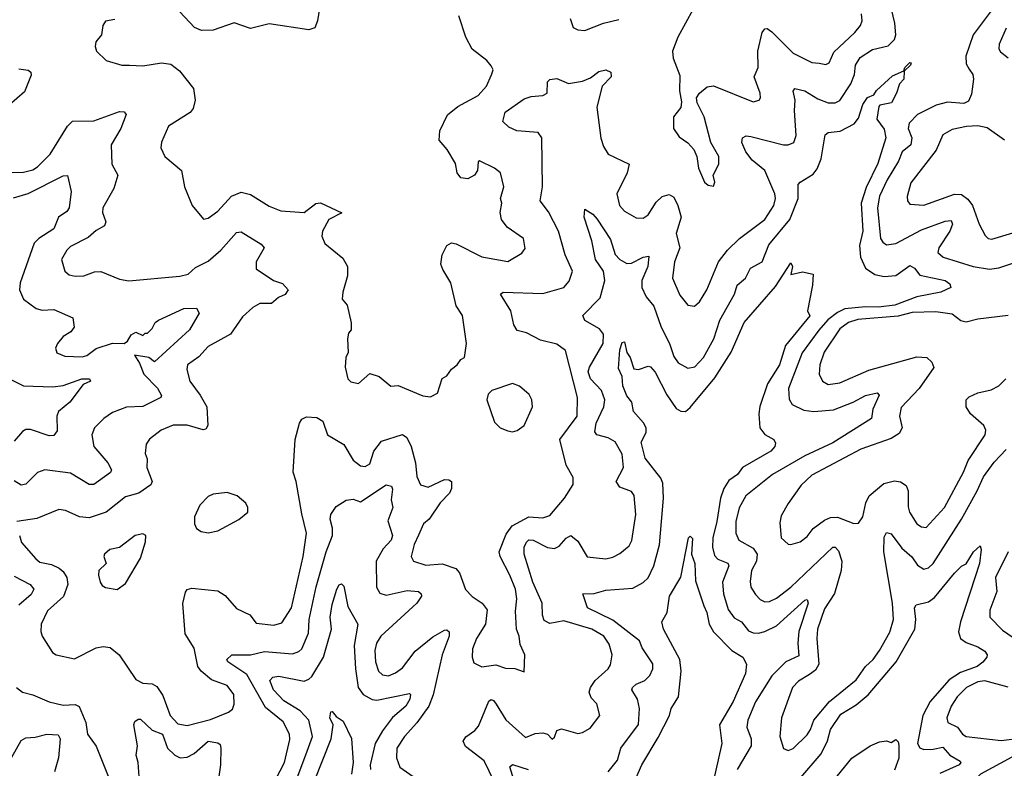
# Model space of a CAD drawing. Extents: x 1468344 to 1613994, y 525695 to 643861.
# Tile 324 of 427: x 1531118 to 1535328, y 629890 to 633090. Entities that reach past the tile are written whole.
import ezdxf

# ---------------------------------------------------------------- set-up
doc = ezdxf.new("R2010")
doc.units = 0

msp = doc.modelspace()

# ---------------------------------------------------------------- linework, layer by layer
at = {"layer": '0CON10XD'}
for points in [[(1531117.8, 630885), (1531126.5, 630855), (1531187.3, 630785), (1531205, 630771.1), (1531255, 630760.4), (1531286.9, 630745), (1531305, 630730.5), (1531320, 630705), (1531323.8, 630675), (1531305.7, 630624.3), (1531238, 630562), (1531210.8, 630505), (1531208.5, 630475), (1531214.5, 630455), (1531258.1, 630385), (1531274, 630374), (1531352.7, 630357.3), (1531445, 630404.7), (1531475, 630410.3), (1531505.3, 630405.3), (1531544, 630375), (1531615, 630268.6), (1531645, 630253.1), (1531685, 630250), (1531705, 630239.1), (1531730.9, 630200.9), (1531762.5, 630115), (1531795, 630079.6), (1531835, 630073.2), (1531935, 630098.7), (1532011.1, 630128.9), (1532028.3, 630141.7), (1532035.6, 630164.4), (1532034.5, 630205), (1532005, 630243.1), (1531938.2, 630268.2), (1531895, 630304.5), (1531879.7, 630325), (1531865, 630402.9), (1531826, 630465), (1531816.3, 630593.7), (1531826.9, 630643.1), (1531835, 630654.3), (1531855, 630659.5), (1531965, 630648), (1531997.6, 630627.6), (1532045, 630572.9), (1532102.5, 630545), (1532130.2, 630510.2), (1532205, 630500.9), (1532238.8, 630511.2), (1532281.3, 630575), (1532330.7, 630795), (1532344.7, 630895), (1532325, 630977.1), (1532301, 631115), (1532287.1, 631155), (1532296.4, 631295), (1532314.7, 631365.3), (1532325, 631382.5), (1532345, 631392.5), (1532388.6, 631388.6), (1532415, 631373.3), (1532434.7, 631314.7), (1532505, 631273.3), (1532545, 631206.8), (1532575, 631181.9), (1532595, 631179.1), (1532615, 631190.4), (1532632.9, 631245), (1532665, 631287.6), (1532755.9, 631315.9), (1532773.4, 631303.4), (1532792, 631265), (1532811, 631195), (1532816.7, 631136.7), (1532831.9, 631101.9), (1532865, 631092), (1532935, 631123.9), (1532952.8, 631122.8), (1532964.2, 631115), (1532965.3, 631085.3), (1532956.4, 631065), (1532916.9, 631025), (1532868.6, 630955), (1532845, 630934), (1532823.9, 630886.1), (1532805, 630845.8), (1532792.2, 630795), (1532802.5, 630775), (1532855, 630757.6), (1532925, 630763.2), (1532983.5, 630743.5), (1532998.9, 630725), (1533024.6, 630654.6), (1533053.5, 630623.5), (1533095.3, 630595.3), (1533117, 630567), (1533110, 630505), (1533071.8, 630445), (1533055, 630400), (1533052.5, 630365), (1533060, 630340), (1533095, 630323.2), (1533155, 630332.3), (1533195, 630317.9), (1533235.5, 630315.5), (1533275, 630302.5), (1533278, 630375), (1533258.3, 630418.3), (1533253.8, 630455), (1533242.5, 630485), (1533238.7, 630561.3), (1533244.2, 630614.2), (1533237.9, 630655), (1533214.6, 630715), (1533172.5, 630795), (1533168.3, 630815), (1533199.2, 630890.8), (1533224.6, 630925.4), (1533295, 630964.7), (1533355, 630959.6), (1533385, 630970), (1533448.2, 631045), (1533485, 631103.3), (1533485, 631132.5), (1533454.4, 631185), (1533428.5, 631295), (1533501.5, 631395), (1533504.1, 631475), (1533452.9, 631675), (1533415, 631702.9), (1533345, 631719.1), (1533285, 631751.2), (1533245, 631761.5), (1533231.3, 631785), (1533218.9, 631845), (1533173.7, 631916.3), (1533185, 631925.3), (1533355, 631918.9), (1533445, 631944.3), (1533468.6, 631971.4), (1533481.5, 632015), (1533450.5, 632085), (1533422.5, 632185), (1533378.9, 632268.9), (1533343.2, 632315), (1533354.1, 632375.9), (1533351.5, 632585), (1533335, 632607.9), (1533244.7, 632614.7), (1533210.5, 632630.5), (1533183.8, 632655), (1533194.3, 632695), (1533275, 632751.2), (1533305, 632761.9), (1533355, 632766.2), (1533373.3, 632775), (1533375.7, 632824.3), (1533385, 632834), (1533415, 632838.8), (1533465, 632816.9), (1533525, 632826.8), (1533558.6, 632841.4), (1533595, 632868.2), (1533625, 632875.8), (1533645.4, 632865.4), (1533647.1, 632845), (1533608.4, 632805), (1533585.5, 632715.5), (1533602.9, 632582.9), (1533615, 632547.5), (1533635.3, 632515.3), (1533725, 632472.5), (1533716.4, 632435), (1533671.3, 632345), (1533683.2, 632295), (1533705, 632270.5), (1533755, 632242.2), (1533785, 632241.9), (1533805, 632255.6), (1533840.3, 632309.7), (1533865, 632333.5), (1533895, 632342.5), (1533915, 632331.4), (1533933, 632295), (1533946.2, 632245), (1533925.9, 632175.9), (1533941.2, 632115), (1533918.8, 632055), (1533909.5, 631985), (1533941.7, 631911.7), (1533975, 631870), (1534004.2, 631865.8), (1534025, 631884), (1534057.1, 631935), (1534106, 632054), (1534145.6, 632104.4), (1534196.5, 632155), (1534305, 632235.5), (1534343.2, 632295), (1534350, 632325), (1534347.6, 632345), (1534305, 632444.4), (1534249.8, 632489.8), (1534222.7, 632525), (1534206, 632565), (1534209.4, 632585), (1534225, 632592.9), (1534245, 632590.9), (1534385, 632555.3), (1534405, 632555.4), (1534429.2, 632565), (1534439.2, 632595), (1534431.7, 632701.7), (1534434.7, 632745), (1534425.7, 632784.3), (1534432.5, 632795), (1534475, 632785.4), (1534531.1, 632751.1), (1534575, 632734.7), (1534605, 632734.1), (1534625.8, 632744.3), (1534672.6, 632815), (1534688.4, 632855), (1534691.6, 632895), (1534711.9, 632928.1), (1534765, 632962.2), (1534832.4, 632977.6), (1534858.9, 633005), (1534865.3, 633025), (1534860, 633075), (1534838.6, 633165)], [(1532406.6, 633176.6), (1532392, 633085), (1532380, 633055), (1532354.2, 633045.8), (1532185, 633072.7), (1532105, 633051.9), (1532035, 633075.7), (1531945, 633044.4), (1531895.8, 633044.2), (1531865.7, 633055.7), (1531803.8, 633123.8)], [(1533998.5, 633135), (1533932.3, 633015), (1533910, 632955), (1533913.1, 632925), (1533940.9, 632850.9), (1533939.2, 632785), (1533948.8, 632738.8), (1533945.9, 632714.1), (1533914, 632675), (1533914, 632625), (1533938.8, 632588.8), (1533975, 632563.8), (1534001.2, 632535), (1534013.8, 632505), (1534020.8, 632455), (1534046.7, 632395), (1534062.3, 632382.3), (1534085, 632377.5), (1534091.2, 632395), (1534083.3, 632425), (1534107.2, 632472.8), (1534108.5, 632505), (1534074.3, 632565), (1534045, 632673.8), (1534015.6, 632735), (1534012.9, 632755), (1534025.7, 632775), (1534057.8, 632802.2), (1534085, 632807.1), (1534255, 632738), (1534280, 632745), (1534285.8, 632755), (1534284, 632775), (1534259.4, 632845), (1534276.4, 632885), (1534274.7, 632955), (1534292.8, 633035), (1534305, 633051.1), (1534315, 633052.2), (1534335, 633038.2), (1534425, 632947.3), (1534505, 632907.3), (1534536.5, 632903.5), (1534565, 632898.5), (1534580, 632905), (1534598.9, 632951.1), (1534689.1, 633035), (1534713.6, 633065), (1534721.2, 633085), (1534717.3, 633115)], [(1535285.2, 633144.8), (1535195, 633024.6), (1535163.8, 632933.8), (1535165, 632901.2), (1535177.9, 632877.9)], [(1531525, 633090), (1531485, 633083.3), (1531473.8, 633065), (1531468.8, 633025), (1531443.3, 632995), (1531441.2, 632975), (1531447.5, 632955), (1531487.5, 632915), (1531555, 632896), (1531587.5, 632895), (1531645, 632892.5), (1531725, 632905.5), (1531765, 632900), (1531801.7, 632871.7), (1531861.9, 632795), (1531869.4, 632745), (1531859.5, 632710.5), (1531846.9, 632693.1), (1531754.3, 632635), (1531725, 632566.7), (1531722.4, 632542.4), (1531739.2, 632505), (1531810, 632445), (1531822.5, 632375), (1531856.1, 632296.1), (1531905, 632236.7), (1531925, 632240.8), (1531965, 632270.5), (1532024.5, 632335), (1532065, 632352.6), (1532105, 632342.5), (1532185, 632292.9), (1532235, 632272.9), (1532335, 632265.6), (1532385, 632303.3), (1532405, 632306.5), (1532496.4, 632263.6), (1532440, 632235), (1532413.1, 632185), (1532410, 632165), (1532422.7, 632132.7), (1532500, 632070), (1532519.4, 632035), (1532520.5, 631995), (1532500, 631925), (1532497.5, 631895), (1532518.8, 631868.8), (1532536.4, 631793.6), (1532536.4, 631763.6), (1532525, 631750), (1532520, 631725), (1532523, 631667), (1532512.5, 631645), (1532510, 631605), (1532521.9, 631555), (1532535, 631541.1), (1532567.5, 631535), (1532615, 631577.5), (1532655, 631563.8), (1532705, 631523.8), (1532736.4, 631526.4), (1532841.7, 631481.7), (1532875, 631478), (1532905, 631493.3), (1532924.2, 631555.8), (1532945, 631567.5), (1532964.3, 631595.7), (1532988.8, 631615), (1533005, 631637.5), (1533020, 631645), (1533029.2, 631705), (1533012, 631825), (1532985, 631866.7), (1532962.5, 631965), (1532928.3, 632021.7), (1532918.5, 632045), (1532924.4, 632085), (1532944.2, 632125), (1532964.4, 632135.6), (1532985, 632131.4), (1533095, 632075.7), (1533205, 632056.2), (1533265, 632092), (1533279.1, 632110.9), (1533272.5, 632155), (1533202.8, 632202.8), (1533178.2, 632235), (1533173.5, 632265), (1533180, 632305), (1533174.2, 632325), (1533188.9, 632375), (1533174, 632435), (1533148.8, 632455), (1533085, 632486.7), (1533078.3, 632481.7), (1533076.2, 632445), (1533062.5, 632425), (1533035, 632410), (1533005, 632413.3), (1532988.8, 632435), (1532982, 632475), (1532945.8, 632535), (1532912.5, 632575), (1532914.6, 632615), (1532947.6, 632682.4), (1532992, 632718), (1533078.9, 632765), (1533113.8, 632806.2), (1533135.7, 632854.3), (1533142.7, 632875), (1533135, 632892.5), (1533115.5, 632915), (1533053.8, 632963.8), (1533026.2, 633015), (1532996.6, 633106.6)], [(1533471.8, 633095), (1533485.7, 633055.7), (1533505, 633045.8), (1533535, 633042.9), (1533615, 633074.4), (1533679.8, 633090.2)], [(1535336.7, 633053.3), (1535306.2, 632985), (1535304.4, 632965), (1535311.7, 632951.7), (1535345, 632927.1)], [(1533168.4, 629788.4), (1533105, 629921.5), (1533025, 629983.1), (1533014.7, 630005), (1533026.2, 630023.8), (1533065, 630050.7), (1533080.7, 630069.3), (1533125, 630177.1), (1533135, 630184), (1533145, 630180), (1533156.1, 630163.9), (1533197.1, 630097.1), (1533281.2, 630021.2), (1533322.3, 630037.7), (1533355, 630041.5), (1533375.5, 630035.5), (1533395.4, 630014.6), (1533405, 630023.3), (1533415, 630051.2), (1533435, 630058.6), (1533505, 630038.6), (1533525, 630042.5), (1533558.2, 630061.8), (1533599.2, 630115), (1533585.7, 630165), (1533561.4, 630191.4), (1533553.8, 630215), (1533558.9, 630235), (1533578.5, 630265), (1533635.3, 630314.7), (1533645, 630331.2), (1533651.1, 630375), (1533639.6, 630419.6), (1533615.5, 630455), (1533565, 630484.6), (1533445, 630520.3), (1533385, 630509.2), (1533361.3, 630521.3), (1533354, 630544), (1533352.7, 630595), (1533312.6, 630685), (1533275.3, 630805), (1533275.4, 630834.6), (1533285, 630855.7), (1533295, 630866.4), (1533313.3, 630865), (1533375, 630834), (1533405, 630828.8), (1533425, 630839.6), (1533455, 630873.8), (1533475, 630885.4), (1533505, 630860.9), (1533545, 630794), (1533624.3, 630785.7), (1533655, 630792.2), (1533685, 630807.8), (1533725, 630841.1), (1533736.4, 630863.6), (1533753.5, 630975), (1533746.2, 631056.2), (1533735, 631073.1), (1533685, 631090.8), (1533669.3, 631115), (1533700, 631175), (1533695, 631231.9), (1533665, 631284.7), (1533635, 631302.6), (1533585.7, 631315), (1533577.6, 631327.6), (1533582.9, 631365), (1533616.3, 631435), (1533619.7, 631465), (1533606.5, 631505), (1533559.1, 631555), (1533549, 631585), (1533554.8, 631605), (1533613.9, 631705), (1533615.4, 631745), (1533598, 631768), (1533534.5, 631804.5), (1533526.2, 631825), (1533599.9, 631900.1), (1533621, 631975), (1533614.2, 632015), (1533580.8, 632065), (1533564.5, 632145), (1533532.1, 632245), (1533535, 632280), (1533568.8, 632258.8), (1533587.2, 632237.2), (1533645, 632150), (1533665.3, 632085.3), (1533683.9, 632063.9), (1533715, 632048), (1533735, 632048.2), (1533784, 632075), (1533808.5, 632078.5), (1533803.8, 632035), (1533778.1, 631975), (1533778, 631945), (1533797.5, 631905), (1533830, 631865), (1533861.2, 631775), (1533896.2, 631705), (1533915, 631650), (1533933.5, 631623.5), (1533975, 631600.6), (1534005, 631606.4), (1534041.8, 631645), (1534087.1, 631725), (1534111.6, 631805), (1534174.2, 631915.8), (1534186.4, 631955), (1534222.2, 631985), (1534242.9, 632027.1), (1534292.7, 632055), (1534322.2, 632127.8), (1534412.1, 632235), (1534447.3, 632325), (1534446.7, 632385), (1534455, 632395.6), (1534511.1, 632428.9), (1534528.1, 632451.9), (1534544.8, 632495), (1534562.2, 632597.8), (1534575, 632607.3), (1534626.3, 632613.7), (1534686.9, 632645), (1534705, 632669.1), (1534723, 632727), (1534743.1, 632756.9), (1534771.1, 632768.9), (1534782.4, 632787.6), (1534850.9, 632849.1), (1534899.3, 632870.7), (1534903.3, 632885), (1534925, 632906.7), (1534930, 632905), (1534927.1, 632895), (1534900.7, 632869.3), (1534898.8, 632835)], [(1531115, 632879.3), (1531154.2, 632874.3), (1531165.4, 632865), (1531167.6, 632852.4), (1531139, 632781), (1531073.9, 632725)], [(1535177.9, 632877.9), (1535193.9, 632855), (1535196.8, 632835), (1535188.8, 632771.2), (1535175, 632741.9), (1535155, 632731.9), (1535085, 632737.7), (1535036.9, 632725), (1534957.9, 632685), (1534922, 632648), (1534916.8, 632625), (1534933.5, 632585), (1534929.4, 632555), (1534892.3, 632525), (1534876.5, 632485), (1534827.7, 632405), (1534794.8, 632335), (1534786.8, 632285), (1534799.4, 632155), (1534808.8, 632138.8), (1534825, 632127.7), (1534865, 632132.7), (1534975, 632191.1), (1535075, 632228.6), (1535101.5, 632231.5), (1535106.7, 632215), (1535096.2, 632185), (1535048.2, 632115), (1535044, 632094), (1535067.5, 632075), (1535194.8, 632034.8), (1535265, 632022.7), (1535305, 632029.6), (1535399.6, 632060.4)], [(1534898.8, 632835), (1534880, 632815), (1534867.5, 632775), (1534846, 632735), (1534795.7, 632724.3), (1534791.8, 632718.2), (1534783.5, 632665), (1534815, 632621.4), (1534821.3, 632585), (1534788, 632475), (1534737.7, 632372.3), (1534716.3, 632305), (1534724.2, 632185), (1534709.5, 632125), (1534714.2, 632074.2), (1534735, 632027.5), (1534775, 632000), (1534815, 631992.4), (1534865, 631995.9), (1534925, 632039.1), (1534945, 632027.3), (1534967.6, 631997.6), (1535075, 631974.4), (1535095, 631960.8), (1535099.2, 631945), (1535057.5, 631925), (1534955, 631904.4), (1534860.8, 631869.2), (1534790.5, 631860.5), (1534735, 631862.9), (1534646.9, 631853.1), (1534615, 631838), (1534573.9, 631806.1), (1534535, 631763.2), (1534464, 631665), (1534406.2, 631513.8), (1534408, 631468), (1534421.4, 631445), (1534470.9, 631420.9), (1534514.2, 631414.2), (1534598.5, 631421.5), (1534682.2, 631455), (1534735, 631483.4), (1534785, 631494), (1534794, 631485), (1534765.9, 631425), (1534761.1, 631385), (1534595, 631280.5), (1534475, 631225.2), (1534337.5, 631145), (1534223.6, 631055), (1534195, 631002.5), (1534181.2, 630945), (1534180.4, 630895), (1534192.7, 630865), (1534255, 630830), (1534271.4, 630805), (1534268.7, 630775), (1534247.8, 630735), (1534241.7, 630688.3), (1534244.3, 630664.3), (1534265, 630631.9), (1534285, 630611.1), (1534305, 630601.5), (1534325, 630602.1), (1534355, 630616.9), (1534415, 630663.6), (1534595, 630835.4), (1534605, 630834.5), (1534619.1, 630819.1), (1534633.8, 630775), (1534631, 630735), (1534602.9, 630637.1), (1534559.3, 630570.7), (1534529.6, 630485), (1534526.2, 630445), (1534534.8, 630335), (1534520.8, 630309.2), (1534495, 630290.3), (1534448.3, 630261.7), (1534423.1, 630235), (1534376.5, 630105), (1534368.9, 630025), (1534384.3, 629974.3), (1534405, 629966), (1534425, 629974.2), (1534485, 630033.3), (1534500, 630055), (1534514.3, 630095.7), (1534580.9, 630175), (1534695, 630268.2), (1534734.8, 630325.2), (1534767.3, 630355), (1534795, 630393.6), (1534838.7, 630471.3), (1534855.2, 630525), (1534850.2, 630595), (1534813.1, 630815), (1534815, 630878), (1534825, 630897.1), (1534845, 630891.9), (1534890.8, 630830.8), (1534932.9, 630792.9), (1534957.7, 630757.7), (1534985, 630741.1), (1535005, 630746.2), (1535025, 630764.6), (1535145.7, 630954.3), (1535212.9, 631075), (1535239.4, 631135), (1535285, 631198.8), (1535337.1, 631252.9)], [(1531086.9, 632436.9), (1531135, 632438.4), (1531175, 632448.2), (1531195, 632460.4), (1531249.2, 632515), (1531322.7, 632635), (1531344.7, 632655.3), (1531435, 632657.1), (1531545, 632697.5), (1531565.5, 632695.5), (1531574.2, 632685), (1531551.3, 632625), (1531510, 632555), (1531512.6, 632472.6), (1531538.2, 632425), (1531521.2, 632368.8), (1531473.4, 632285), (1531472, 632265), (1531486.2, 632225), (1531481.2, 632208.8), (1531445, 632188.2), (1531411, 632159), (1531335, 632120), (1531320, 632105), (1531297.8, 632065), (1531312, 632015), (1531329.7, 631999.7), (1531355, 631992.7), (1531392.5, 631995), (1531437.6, 632012.4), (1531465, 632013.9), (1531545, 631980.8), (1531585, 631973.8), (1531802.8, 631992.8), (1531838.5, 632001.5), (1531869.8, 632030.3), (1531925, 632056.9), (1531978.2, 632105), (1532045, 632179.5), (1532065, 632183.5), (1532150.6, 632130.6), (1532164.3, 632115), (1532128.9, 632055), (1532129.4, 632025), (1532204.2, 631974.2), (1532241.7, 631961.7), (1532266.7, 631935), (1532253.8, 631915), (1532225, 631901.5), (1532195, 631876.9), (1532145, 631877.2), (1532115, 631860), (1532071, 631819), (1532020, 631745), (1531925, 631692.7), (1531885, 631648.5), (1531835.6, 631615), (1531832.7, 631595), (1531845.5, 631545), (1531890, 631485), (1531918, 631435), (1531922.9, 631355), (1531915, 631338.8), (1531902.9, 631337.1), (1531835, 631356.9), (1531775, 631356), (1531722.9, 631335), (1531673.1, 631296.9), (1531658.6, 631275), (1531655.6, 631235), (1531662.8, 631212.8), (1531662.5, 631175), (1531684.6, 631115), (1531679, 631101), (1531627.5, 631065), (1531570.4, 631049.6), (1531488.6, 630985), (1531415, 630960.8), (1531373.8, 630965), (1531315, 630991.9), (1531285.5, 630995.5), (1531192.4, 630957.6), (1531105.6, 630944.4)], [(1535330, 632575), (1535255, 632626.9), (1535215, 632635.8), (1535166.6, 632633.4), (1535105, 632620.4), (1535065, 632597.8), (1535037.8, 632532.2), (1534928.3, 632391.7), (1534913.4, 632333.4), (1534914.4, 632315), (1534925, 632301.4), (1534985, 632297.5), (1535115, 632343.7), (1535145, 632342.7), (1535171.9, 632321.9), (1535193.1, 632295), (1535221.5, 632215), (1535246.7, 632166.7), (1535259.4, 632155), (1535275, 632151.6), (1535365, 632178.1)], [(1531091.3, 632328.7), (1531155, 632346.5), (1531305, 632422.7), (1531323, 632423), (1531338.5, 632355), (1531330.6, 632285), (1531320.2, 632269.8), (1531284.5, 632245), (1531264.6, 632195), (1531200, 632155), (1531180.4, 632135), (1531120.7, 631965), (1531117.3, 631935), (1531135.2, 631895.2), (1531189.4, 631855), (1531215, 631847.5), (1531265, 631850.6), (1531345.8, 631815), (1531351.9, 631775), (1531336.9, 631755), (1531304, 631736), (1531280.8, 631705), (1531271.2, 631685), (1531276.7, 631665), (1531311.1, 631651.1), (1531385, 631648.4), (1531405, 631654.7), (1531445, 631683.5), (1531515, 631706.8), (1531565, 631705.9), (1531579.6, 631715), (1531595, 631742.9), (1531615, 631754), (1531645, 631740), (1531655, 631750), (1531665, 631750), (1531685, 631770), (1531697.5, 631795), (1531712.5, 631805), (1531820, 631855), (1531875, 631856.2), (1531885.6, 631835.6), (1531845, 631764.3), (1531695, 631627.5), (1531670, 631645), (1531610, 631655), (1531631.1, 631621.1), (1531648.8, 631575), (1531707.3, 631515), (1531725, 631482.5), (1531722, 631475), (1531645, 631436.6), (1531575, 631433.1), (1531515, 631410), (1531477.9, 631385), (1531437.7, 631345), (1531426.8, 631315), (1531435.9, 631265), (1531495.5, 631195), (1531510.5, 631165), (1531506.4, 631153.6), (1531455, 631116.9), (1531435, 631102.2), (1531415, 631102.7), (1531335, 631150.7), (1531225.6, 631165.6), (1531195, 631154.3), (1531145.4, 631104.6), (1531125, 631100.5), (1531095, 631118.2)], [(1533635.2, 629874.8), (1533675, 629924.5), (1533688.6, 629975), (1533763.9, 630076.1), (1533768, 630145), (1533760, 630185), (1533736.5, 630225), (1533738.1, 630235), (1533755, 630249.5), (1533790.8, 630265), (1533813.3, 630286.7), (1533825.3, 630314.7), (1533825, 630336.2), (1533779.7, 630405), (1533768.5, 630435), (1533655, 630522.2), (1533546.9, 630575), (1533526.7, 630635), (1533575, 630636.4), (1533625, 630650.7), (1533740.5, 630659.5), (1533785, 630683.2), (1533805, 630703.5), (1533830, 630755), (1533854.1, 630845), (1533870.6, 631045), (1533869, 631109), (1533859.8, 631129.8), (1533793.5, 631215), (1533776.4, 631283.6), (1533797.5, 631325), (1533797.5, 631345), (1533786.4, 631366.4), (1533743.3, 631415), (1533736.2, 631455), (1533715, 631482), (1533697.5, 631525), (1533694.7, 631565), (1533678.8, 631598.8), (1533685, 631678.8), (1533695, 631709.4), (1533705, 631712), (1533715, 631666.7), (1533728.8, 631645), (1533745, 631596.7), (1533765, 631594), (1533805, 631608.8), (1533815, 631606.2), (1533835, 631582.5), (1533885, 631486.5), (1533925, 631428.1), (1533945, 631415.6), (1533965, 631415.5), (1533985, 631432.1), (1534091.1, 631558.9), (1534161.1, 631668.9), (1534216.8, 631795), (1534350.6, 631949.4), (1534415, 632050.6), (1534422.2, 632035), (1534415, 632000), (1534465, 632012.5), (1534511.7, 632001.7), (1534508.8, 631955), (1534487.5, 631845), (1534496.4, 631823.6), (1534392.9, 631697.1), (1534367.3, 631615), (1534316.6, 631533.4), (1534283.5, 631436.5), (1534279.3, 631405), (1534283.2, 631345), (1534305, 631316.5), (1534342.9, 631295), (1534349.5, 631279.5), (1534347.5, 631265), (1534329.5, 631245), (1534209.2, 631175), (1534187.2, 631145), (1534150.4, 631119.6), (1534129.3, 631085), (1534115.5, 631044.5), (1534100, 630945), (1534082, 630875), (1534080.4, 630835), (1534088.9, 630798.9), (1534103.8, 630783.8), (1534145.8, 630765.8), (1534150, 630755), (1534124.1, 630685), (1534127.8, 630635), (1534147.8, 630567.8), (1534172.8, 630532.8), (1534205.3, 630515), (1534235, 630477.9), (1534255, 630468.8), (1534277.5, 630467.5), (1534305, 630473.7), (1534355, 630498.1), (1534475, 630608.5), (1534485, 630610.8), (1534489.3, 630595), (1534450.3, 630475), (1534445.2, 630425), (1534450.2, 630369.8), (1534395, 630344.2), (1534334.2, 630285), (1534265, 630174.4), (1534231.3, 630095), (1534227.3, 630065), (1534246.2, 630015), (1534246.2, 629985), (1534186.1, 629885)], [(1535345, 631825.3), (1535215, 631809.8), (1535165, 631796.8), (1535142.8, 631802.8), (1535105, 631830.9), (1535035, 631840.5), (1534935, 631838), (1534875, 631822.7), (1534702.5, 631807.5), (1534662.3, 631795), (1534625, 631767.5), (1534557.9, 631667.9), (1534540.3, 631615), (1534537.3, 631575), (1534550.6, 631545), (1534575, 631530.4), (1534625, 631536.8), (1534748.7, 631591.3), (1534955, 631648.1), (1534997.8, 631645), (1535019.1, 631625), (1535026.7, 631603.3), (1534965, 631512.7), (1534887.8, 631432.2), (1534879.7, 631395), (1534891.8, 631345), (1534879.3, 631320.7), (1534845, 631299.5), (1534715, 631254), (1534505, 631143.3), (1534460.1, 631099.9), (1534405, 631022), (1534375, 630968.8), (1534368.7, 630938.7), (1534374.4, 630874.4), (1534405, 630848), (1534415, 630846), (1534455, 630857.1), (1534485, 630880), (1534511.4, 630915), (1534559.6, 630950.4), (1534585, 630961.6), (1534615, 630963.2), (1534685, 630936.7), (1534705, 630937.1), (1534723.5, 630965), (1534736.9, 631025), (1534751.1, 631055), (1534813.5, 631106.5), (1534858.3, 631118.3), (1534885, 631114.7), (1534908.9, 631098.9), (1534916.8, 631075), (1534916.9, 631006.9), (1534923.7, 630985), (1534955, 630934.5), (1534975, 630921.5), (1534995, 630919.4), (1535072.5, 631005), (1535153.7, 631155), (1535173.4, 631205), (1535246.1, 631315), (1535249.6, 631335), (1535241.5, 631355), (1535183.6, 631405), (1535164.8, 631434.8), (1535164.7, 631465), (1535177.8, 631477.8), (1535215, 631494.1), (1535272.2, 631507.8), (1535305, 631524.7), (1535335.3, 631555)], [(1531077.5, 631552.5), (1531135, 631524.7), (1531259.9, 631519.9), (1531304.4, 631525.6), (1531384.2, 631554.2), (1531417.5, 631555), (1531421.2, 631545), (1531390.4, 631529.6), (1531332.7, 631455), (1531284.6, 631415), (1531276.6, 631395), (1531278, 631332), (1531265, 631312.9), (1531245, 631311.5), (1531165, 631337.9), (1531145, 631337.9), (1531130.5, 631329.5), (1531095, 631288.6)], [(1533225, 631328), (1533245, 631333.8), (1533275.4, 631354.6), (1533311.2, 631435), (1533308.8, 631465), (1533297.3, 631487.3), (1533255, 631523.8), (1533225, 631533.8), (1533137.5, 631505), (1533121.2, 631488.8), (1533115.9, 631464.1), (1533149.1, 631369.1), (1533173.3, 631345), (1533205, 631332), (1533225, 631328)], [(1532194, 629805), (1532251.4, 629915), (1532273, 630013), (1532272, 630035), (1532245, 630087.7), (1532169.2, 630149.2), (1532089.9, 630289.9), (1532008, 630345), (1532004.4, 630355), (1532025.6, 630374.4), (1532105, 630374.2), (1532165, 630389.2), (1532285, 630378.6), (1532311.7, 630388.3), (1532325, 630400.9), (1532352.7, 630467.3), (1532356.8, 630525), (1532386.7, 630665), (1532429.2, 630815), (1532456.2, 630885), (1532456.2, 630916.2), (1532446.2, 630955), (1532448.9, 630975), (1532471.3, 631008.7), (1532515, 631035.6), (1532545, 631040.5), (1532575, 631028.9), (1532685, 631101.1), (1532708.5, 631095), (1532712.9, 631082.9), (1532707.3, 631037.3), (1532714, 631005), (1532693, 630947), (1532712.2, 630885), (1532706.5, 630865), (1532672.1, 630827.9), (1532642.5, 630775), (1532644.2, 630664.2), (1532658.9, 630638.9), (1532685, 630629.7), (1532775, 630650), (1532823.3, 630645), (1532835.5, 630635.5), (1532836.4, 630625), (1532816.7, 630595), (1532662.8, 630455), (1532643.4, 630425), (1532636.9, 630393.1), (1532639.2, 630345), (1532653.1, 630305), (1532669.4, 630289.4), (1532695, 630285.3), (1532725, 630297.2), (1532755, 630319.3), (1532809.7, 630390.3), (1532885, 630451.2), (1532935, 630480), (1532945, 630480.9), (1532955, 630472.5), (1532954.7, 630455), (1532925.2, 630375), (1532886.3, 630203.7), (1532868.1, 630155), (1532816.2, 630083.8), (1532763.4, 630025), (1532731.6, 629975), (1532730.3, 629935), (1532744, 629895), (1532815.2, 629845.2)], [(1531924.1, 630895.9), (1531965, 630904.4), (1532055, 630952.5), (1532094, 630985), (1532094.2, 631005), (1532085, 631023.3), (1532048.8, 631055), (1532005, 631068.8), (1531945, 631062), (1531925, 631051.2), (1531889.2, 631015), (1531866, 630965), (1531866, 630935), (1531873.8, 630915), (1531895, 630902.5), (1531924.1, 630895.9)], [(1531535, 630653.8), (1531570.5, 630679.5), (1531635, 630787.5), (1531657, 630857), (1531657.5, 630885), (1531645, 630892.5), (1531612.5, 630885), (1531545, 630833.8), (1531503.8, 630825), (1531481.2, 630805), (1531478.8, 630795), (1531488.8, 630765), (1531457.5, 630735), (1531455.7, 630715), (1531463.1, 630685), (1531470.9, 630670.9), (1531485, 630662.5), (1531535, 630653.8)], [(1533683.6, 629686.4), (1533779.1, 629905), (1533848.6, 630021.4), (1533896.7, 630115), (1533904, 630145), (1533936, 630195), (1533947, 630305), (1533941.2, 630355), (1533871.9, 630485), (1533864.2, 630515), (1533887.5, 630555), (1533897.5, 630625), (1533945, 630706), (1533978.6, 630875), (1533985, 630882.5), (1533995, 630872.5), (1533991.5, 630805), (1534004.6, 630765), (1534008.5, 630691.5), (1534043.9, 630583.9), (1534056.9, 630555), (1534066.7, 630505), (1534085, 630472.7), (1534163.5, 630393.5), (1534210, 630365), (1534225.6, 630335), (1534221.5, 630295), (1534169.1, 630175), (1534111.1, 630075), (1534120.7, 629995), (1534067, 629755)], [(1534449.7, 629840.3), (1534545, 629951.5), (1534572.4, 630007.6), (1534585.6, 630055), (1534629.6, 630120.4), (1534695, 630160.3), (1534745.9, 630204.1), (1534866.8, 630345), (1534945.8, 630485), (1534950.8, 630525), (1534943.8, 630575), (1534951.2, 630588.8), (1535005, 630600.8), (1535030.1, 630619.9), (1535115, 630724.4), (1535145, 630754), (1535165, 630764), (1535196.7, 630815), (1535225, 630840), (1535230, 630825), (1535222.7, 630765), (1535141.4, 630515), (1535133.1, 630473.1), (1535141.1, 630445), (1535165, 630427.8), (1535215, 630409.2), (1535245, 630390), (1535255.3, 630375.3), (1535253.5, 630365), (1535237, 630343), (1535212.9, 630325), (1535141.4, 630298.6), (1535092.3, 630267.7), (1535011.6, 630175), (1534980.4, 630115), (1534957.5, 629995), (1534967.1, 629977.1), (1534985, 629970.3), (1535025, 629971.1), (1535065, 629980.3), (1535096.1, 629946.1), (1535140.3, 629920.3), (1535142.9, 629915), (1535135, 629904.6), (1535053.2, 629866.8)], [(1535344.9, 630815.1), (1535291, 630705), (1535296.4, 630645), (1535266.3, 630565), (1535266.7, 630535), (1535320.5, 630480.5), (1535385.6, 630435.6)], [(1531095, 630711.5), (1531163.1, 630675), (1531178.9, 630655), (1531167.4, 630632.6), (1531115, 630586.9)], [(1532274, 629765), (1532347.1, 629962.9), (1532370.2, 630025), (1532354.3, 630095), (1532317.2, 630135), (1532247.7, 630177.7), (1532203, 630225), (1532188.2, 630265), (1532201.1, 630278.9), (1532226.2, 630283.8), (1532335, 630262), (1532355, 630270), (1532367.3, 630282.7), (1532417.6, 630365), (1532451.8, 630485), (1532446.1, 630535), (1532455, 630590), (1532474.3, 630655.7), (1532485, 630673.3), (1532495, 630677.5), (1532505, 630668.8), (1532521.2, 630581.2), (1532564.5, 630505), (1532548.5, 630415), (1532553.7, 630315), (1532565.3, 630235), (1532586.9, 630205), (1532625, 630183.3), (1532645, 630180.9), (1532715.6, 630194.4), (1532785, 630210), (1532789.4, 630205), (1532786.4, 630185), (1532769.1, 630155), (1532712.9, 630107.1), (1532669.9, 630050.1), (1532638.8, 629995), (1532617.1, 629905), (1532618.4, 629885)], [(1535345, 630236.3), (1535245, 630263.3), (1535215, 630259.4), (1535167.3, 630235), (1535127.2, 630195), (1535101.8, 630155), (1535082.5, 630105), (1535087.1, 630085), (1535127.9, 630065), (1535149.5, 630035), (1535165, 630026.2), (1535315, 630008), (1535405, 630019.2)], [(1531104.2, 630235), (1531130, 630215), (1531175, 630203.1), (1531245, 630173.2), (1531305, 630160), (1531355, 630162.9), (1531373.1, 630153.1), (1531401.8, 630085), (1531407.8, 630035), (1531445, 629984), (1531504.6, 629834.6)], [(1532343.2, 629746.8), (1532450.8, 630015), (1532459.1, 630075), (1532444.3, 630105), (1532449.5, 630130.5), (1532455, 630131.9), (1532471, 630111), (1532501.3, 630091.3), (1532537.5, 630017.5), (1532544.4, 629915), (1532536.7, 629865)], [(1531628.8, 629855), (1531624.7, 629914.7), (1531616.1, 629945), (1531622, 629985), (1531607.1, 630075), (1531610.3, 630089.7), (1531625, 630099.5), (1531635, 630098.9), (1531685, 630052.4), (1531729.2, 630035), (1531750.9, 629975), (1531781.1, 629945), (1531805, 629934.7), (1531835, 629936.6), (1531865, 629952.8), (1531924.9, 630005.1), (1531965, 629998.8), (1531975, 629991.9), (1531978.8, 629975), (1531977.3, 629905), (1531967.2, 629835)], [(1531085, 629937.1), (1531125, 630008), (1531145, 630020), (1531185, 630022.9), (1531235, 630035.9), (1531282.9, 630032.9), (1531291.8, 630015), (1531284.1, 629935), (1531266.6, 629875)], [(1534613.6, 629856.4), (1534676.7, 629933.3), (1534755, 629986.2), (1534795, 630003.3), (1534825, 630007.5), (1534845, 630000), (1534865, 630013.3), (1534875, 630002.5), (1534877.4, 629987.4), (1534877.5, 629932.5), (1534858.9, 629881.1)], [(1535445, 629982.3), (1535227.3, 629865), (1535207.1, 629845), (1535200, 629825), (1535206.2, 629805), (1535238.5, 629765), (1535303.5, 629715), (1535365, 629692.6)], [(1533235, 629826.4), (1533213.8, 629896.2), (1533225, 629905.4), (1533292, 629885)]]:
    msp.add_lwpolyline(points, dxfattribs=at)

doc.saveas('drawing.dxf')
